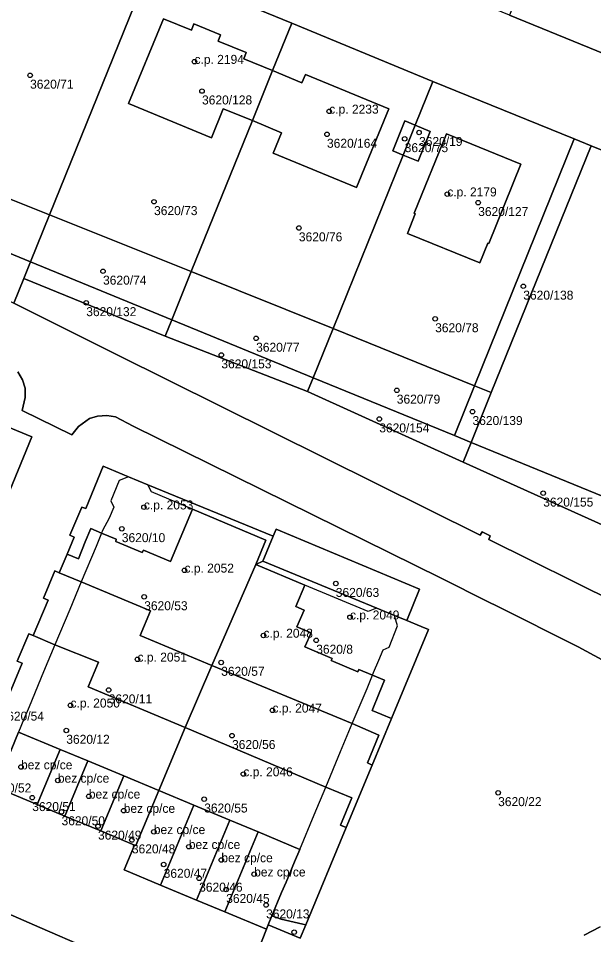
# Model space of a CAD drawing. Extents: x -878211 to -870363, y -1058464 to -1052522.
# Drawn here: x -875103.1 to -875039, y -1055376 to -1055274 of the extents above; entities that cross this region are included whole.
import ezdxf

# ---------------------------------------------------------------- set-up
doc = ezdxf.new("R2010")
doc.units = 0
for name, color, linetype in [('Definiční body', 7, 'Continuous'), ('Polygon budovy', 7, 'Continuous'), ('Polygon parcely', 7, 'Continuous')]:
    doc.layers.add(name, color=color, linetype=linetype)

msp = doc.modelspace()

# ---------------------------------------------------------------- linework, layer by layer
at = {"layer": 'Definiční body'}
for centre in [(-875083.48, -1055278.77994), (-875101.78, -1055280.29994), (-875082.64, -1055282.05994), (-875068.48, -1055284.31994), (-875068.73, -1055286.87994), (-875060.08, -1055287.36994), (-875058.48, -1055286.67994), (-875055.34, -1055293.53994), (-875087.98, -1055294.37994), (-875051.9, -1055294.47994), (-875071.86, -1055297.29994), (-875093.66, -1055302.11994), (-875046.88, -1055303.78994), (-875095.53, -1055305.62994), (-875056.69, -1055307.41994), (-875076.62, -1055309.58994), (-875080.49, -1055311.43994), (-875060.96, -1055315.36994), (-875052.53, -1055317.74994), (-875062.91, -1055318.56994), (-875044.66, -1055326.82994), (-875089.11, -1055328.38994), (-875091.57, -1055330.78994), (-875084.59, -1055335.41994), (-875067.75, -1055336.88994), (-875089.08, -1055338.36994), (-875066.17, -1055340.63994), (-875075.8, -1055342.66994), (-875069.93, -1055343.20994), (-875089.82, -1055345.32994), (-875080.51, -1055345.66994), (-875093.03, -1055348.73994), (-875097.28, -1055350.43994), (-875074.8, -1055350.99994), (-875097.75, -1055353.23994), (-875079.3, -1055353.81994), (-875102.79, -1055357.31994), (-875098.69, -1055358.80994), (-875078.04, -1055358.09994), (-875101.54, -1055360.72994), (-875095.24, -1055360.57994), (-875082.4, -1055360.88994), (-875049.68, -1055360.17994), (-875098.28, -1055362.30994), (-875091.36, -1055362.16994), (-875094.22, -1055363.90994), (-875088.01, -1055364.52994), (-875090.45, -1055365.43994), (-875084.11, -1055366.18994), (-875086.91, -1055368.15994), (-875080.49, -1055367.66994), (-875076.84, -1055369.24994), (-875082.96, -1055369.69994), (-875079.95, -1055370.95994), (-875075.51, -1055372.67994), (-875072.38, -1055375.69994)]:
    msp.add_circle(centre, 0.25, dxfattribs=at)
at = {"layer": 'Polygon budovy'}
for points in [[(-875090.83, -1055283.45), (-875081.6, -1055287.26), (-875080.29, -1055284.04), (-875077.03, -1055285.32), (-875074.79, -1055279.77), (-875078, -1055278.47), (-875077.72, -1055277.77), (-875080.85, -1055276.49), (-875080.58, -1055275.8), (-875083.55, -1055274.58), (-875083.83, -1055275.27), (-875086.92, -1055274.01)], [(-875074.79, -1055279.77), (-875077.03, -1055285.32), (-875073.79, -1055286.7), (-875074.73, -1055288.99), (-875065.44, -1055292.81), (-875061.85, -1055284.02), (-875071.12, -1055280.23), (-875071.52, -1055281.13)], [(-875059.78, -1055297.9), (-875051.71, -1055301.17), (-875050.82, -1055298.99), (-875050.72, -1055299.03), (-875047.15, -1055290.2), (-875055.44, -1055286.83), (-875059.02, -1055295.67), (-875058.9, -1055295.72)], [(-875093.83, -1055331.27), (-875092.19, -1055331.96), (-875092.25, -1055332.2), (-875089.3, -1055333.44), (-875089.17, -1055333.18), (-875086.16, -1055334.44), (-875083.7, -1055328.6), (-875088.26, -1055326.68), (-875088.69, -1055325.91), (-875090.81, -1055325.02), (-875091.86, -1055325.43), (-875092.78, -1055327.67), (-875092.47, -1055328.39), (-875092.97, -1055329.62), (-875093.71, -1055330.99)], [(-875096.09, -1055336.7), (-875088.36, -1055339.91), (-875089.51, -1055342.68), (-875081.55, -1055346), (-875076.67, -1055334.77), (-875075.55, -1055332.04), (-875083.7, -1055328.6), (-875086.16, -1055334.44), (-875089.17, -1055333.18), (-875089.3, -1055333.44), (-875092.25, -1055332.2), (-875092.19, -1055331.96), (-875093.83, -1055331.27), (-875094.44, -1055332.75)], [(-875081.55, -1055346), (-875065.91, -1055352.47), (-875064.27, -1055348.56), (-875063.67, -1055347.09), (-875065.18, -1055346.46), (-875065.29, -1055346.7), (-875068.25, -1055345.46), (-875068.15, -1055345.22), (-875071.18, -1055343.95), (-875070.5, -1055342.39), (-875072.07, -1055341.71), (-875071.29, -1055339.87), (-875072.2, -1055339.43), (-875071.18, -1055337.07), (-875076.67, -1055334.77)], [(-875099.02, -1055343.72), (-875094.17, -1055345.63), (-875095.32, -1055348.4), (-875084.5, -1055352.92), (-875081.55, -1055346), (-875089.51, -1055342.68), (-875088.36, -1055339.91), (-875096.09, -1055336.7), (-875097.37, -1055339.76)], [(-875071.18, -1055337.07), (-875072.2, -1055339.43), (-875071.29, -1055339.87), (-875072.07, -1055341.71), (-875070.5, -1055342.39), (-875071.18, -1055343.95), (-875068.15, -1055345.22), (-875068.25, -1055345.46), (-875065.29, -1055346.7), (-875065.18, -1055346.46), (-875063.67, -1055347.09), (-875063.55, -1055346.79), (-875062.97, -1055345.4), (-875062.48, -1055344.25), (-875061.81, -1055343.98), (-875060.88, -1055341.61), (-875061.17, -1055340.59), (-875061.21, -1055340.44), (-875063.2, -1055339.62), (-875063.42, -1055339.71), (-875064.16, -1055340)], [(-875095.32, -1055348.4), (-875094.17, -1055345.63), (-875099.02, -1055343.72), (-875100.29, -1055346.7), (-875101.9, -1055350.62), (-875102.47, -1055351.99), (-875103.06, -1055353.42), (-875098.44, -1055355.35), (-875095.35, -1055356.64), (-875091.36, -1055358.3), (-875087.46, -1055359.93), (-875084.5, -1055352.92)], [(-875081.55, -1055346), (-875084.5, -1055352.92), (-875068.87, -1055359.56), (-875067.22, -1055355.58), (-875065.91, -1055352.47)], [(-875105.63, -1055359.55), (-875101, -1055361.48), (-875098.44, -1055355.35), (-875103.06, -1055353.42), (-875103.9, -1055355.43), (-875105, -1055358.05), (-875105.48, -1055359.19)], [(-875084.5, -1055352.92), (-875087.46, -1055359.93), (-875083.56, -1055361.56), (-875079.54, -1055363.23), (-875076.41, -1055364.54), (-875071.77, -1055366.48), (-875070.16, -1055362.63), (-875068.87, -1055359.56)], [(-875101, -1055361.48), (-875097.9, -1055362.77), (-875095.35, -1055356.64), (-875098.44, -1055355.35)], [(-875097.9, -1055362.77), (-875093.91, -1055364.43), (-875091.36, -1055358.3), (-875095.35, -1055356.64)], [(-875091.36, -1055358.3), (-875093.91, -1055364.43), (-875090.15, -1055366), (-875090.01, -1055366.06), (-875087.46, -1055359.93)], [(-875090.15, -1055366), (-875091.32, -1055368.76), (-875087.27, -1055370.45), (-875083.56, -1055361.56), (-875087.46, -1055359.93), (-875090.01, -1055366.06)], [(-875087.27, -1055370.45), (-875083.25, -1055372.13), (-875079.54, -1055363.23), (-875083.56, -1055361.56)], [(-875083.25, -1055372.13), (-875080.12, -1055373.44), (-875076.41, -1055364.54), (-875079.54, -1055363.23)], [(-875076.41, -1055364.54), (-875080.12, -1055373.44), (-875075.48, -1055375.38), (-875075.27, -1055374.88), (-875074.87, -1055373.87), (-875073.78, -1055371.28), (-875073.29, -1055370.12), (-875072.35, -1055367.87), (-875071.77, -1055366.48)]]:
    msp.add_lwpolyline(points, close=True, dxfattribs=at)
at = {"layer": 'Polygon parcely'}
for points in [[(-875029.78, -1055281.23), (-875048.42, -1055273.62), (-875067.06, -1055265.98), (-875080.26, -1055260.56), (-875081.25, -1055260.04), (-875082.76, -1055258.64), (-875083.71, -1055256.8), (-875083.98, -1055254.75), (-875083.54, -1055252.73), (-875076.33, -1055235.15), (-875069.11, -1055217.57), (-875068, -1055215.82), (-875066.37, -1055214.56), (-875065.42, -1055214.14), (-875064.07, -1055213.88), (-875062.68, -1055213.92), (-875061.35, -1055214.27), (-875048.32, -1055219.61), (-875029.69, -1055227.26)], [(-875088.39, -1055268.03), (-875072.66, -1055274.49), (-875056.94, -1055281), (-875041.2, -1055287.39), (-875039.32, -1055288.15), (-875025.44, -1055293.75)], [(-875034.39, -1055332.01), (-875053.58, -1055323.39), (-875070.89, -1055315.5), (-875086.75, -1055309.36), (-875102.48, -1055302.92), (-875103.6, -1055305.68), (-875092.07, -1055311.42), (-875051.68, -1055331.52), (-875051.44, -1055331.12), (-875050.55, -1055331.57), (-875050.73, -1055331.98), (-875036.51, -1055339.02)], [(-875036.51, -1055339.02), (-875050.73, -1055331.98), (-875050.55, -1055331.57), (-875051.44, -1055331.12), (-875051.68, -1055331.52), (-875092.07, -1055311.42), (-875103.6, -1055305.68)], [(-875120.04, -1055312.95), (-875101.59, -1055320.55), (-875105.58, -1055330.24)], [(-875103.15, -1055313.32), (-875102.64, -1055314.19), (-875102.34, -1055315.14), (-875102.33, -1055316.16), (-875102.68, -1055317.62), (-875097.15, -1055320.33), (-875096.39, -1055319.41), (-875095.18, -1055318.52), (-875094.29, -1055318.24), (-875093.23, -1055318.18), (-875092.26, -1055318.34), (-875090.32, -1055319.35), (-875056.08, -1055336.26), (-875050.7, -1055338.95), (-875049.88, -1055339.36), (-875040.76, -1055343.92), (-875038.09, -1055345.38)], [(-875038.09, -1055345.38), (-875040.76, -1055343.92), (-875049.88, -1055339.36), (-875050.7, -1055338.95), (-875056.08, -1055336.26), (-875090.32, -1055319.35), (-875092.26, -1055318.34), (-875093.23, -1055318.18), (-875094.29, -1055318.24), (-875095.18, -1055318.52), (-875096.39, -1055319.41), (-875097.15, -1055320.33), (-875102.68, -1055317.62), (-875102.33, -1055316.16), (-875102.34, -1055315.14), (-875102.64, -1055314.19), (-875103.15, -1055313.32)], [(-875104.29, -1055349.67), (-875102.68, -1055345.75), (-875103.22, -1055345.53), (-875101.92, -1055342.48), (-875101.42, -1055342.69), (-875099.78, -1055338.73), (-875100.3, -1055338.51), (-875099.02, -1055335.47), (-875098.53, -1055335.68), (-875097.67, -1055333.61), (-875096.89, -1055331.71), (-875097.34, -1055331.51), (-875096.03, -1055328.37), (-875095.59, -1055328.55), (-875093.64, -1055323.83), (-875090.81, -1055325.02), (-875088.69, -1055325.91), (-875074.73, -1055331.62), (-875074.4, -1055330.83), (-875058.43, -1055337.52), (-875059.86, -1055341), (-875058.26, -1055341.66), (-875057.43, -1055342), (-875061.55, -1055351.92), (-875063.7, -1055357.1), (-875066.59, -1055364.06), (-875071.09, -1055374.88), (-875071.7, -1055376.36), (-875075.27, -1055374.88), (-875075.48, -1055375.38), (-875076.37, -1055377.63)], [(-875079.48, -1055384.4), (-875100.68, -1055375.19), (-875114.9, -1055368.97), (-875147.99, -1055354.46), (-875152.16, -1055345.14), (-875153.8, -1055346.82), (-875159.2, -1055356.72), (-875152.32, -1055360.87), (-875126.86, -1055371.9), (-875103.12, -1055382.24)], [(-875076.37, -1055377.63), (-875075.48, -1055375.38), (-875080.12, -1055373.44), (-875083.25, -1055372.13), (-875087.27, -1055370.45), (-875091.32, -1055368.76), (-875090.15, -1055366), (-875093.91, -1055364.43), (-875097.9, -1055362.77), (-875101, -1055361.48), (-875105.63, -1055359.55)], [(-875114.9, -1055368.97), (-875100.68, -1055375.19), (-875079.48, -1055384.4)], [(-875038.32, -1055375.12), (-875040.1, -1055376.04)], [(-875040.1, -1055376.04), (-875038.32, -1055375.12)]]:
    msp.add_lwpolyline(points, dxfattribs=at)
for points in [[(-875020.41, -1055258.05), (-875039.06, -1055250.44), (-875048.42, -1055273.62), (-875029.78, -1055281.23)], [(-875088.39, -1055268.03), (-875104.12, -1055261.58), (-875115.41, -1055289.53), (-875099.62, -1055295.84)], [(-875088.39, -1055268.03), (-875099.62, -1055295.84), (-875083.84, -1055302.16), (-875077.03, -1055285.32), (-875080.29, -1055284.04), (-875081.6, -1055287.26), (-875090.83, -1055283.45), (-875086.92, -1055274.01), (-875083.83, -1055275.27), (-875083.55, -1055274.58), (-875080.58, -1055275.8), (-875080.85, -1055276.49), (-875077.72, -1055277.77), (-875078, -1055278.47), (-875074.79, -1055279.77), (-875072.66, -1055274.49)], [(-875077.03, -1055285.32), (-875074.79, -1055279.77), (-875078, -1055278.47), (-875077.72, -1055277.77), (-875080.85, -1055276.49), (-875080.58, -1055275.8), (-875083.55, -1055274.58), (-875083.83, -1055275.27), (-875086.92, -1055274.01), (-875090.83, -1055283.45), (-875081.6, -1055287.26), (-875080.29, -1055284.04)], [(-875077.03, -1055285.32), (-875083.84, -1055302.16), (-875068.05, -1055308.48), (-875060.25, -1055289.18), (-875061.4, -1055288.7), (-875060.05, -1055285.39), (-875058.91, -1055285.86), (-875056.94, -1055281), (-875072.66, -1055274.49), (-875074.79, -1055279.77), (-875071.52, -1055281.13), (-875071.12, -1055280.23), (-875061.85, -1055284.02), (-875065.44, -1055292.81), (-875074.73, -1055288.99), (-875073.79, -1055286.7)], [(-875077.03, -1055285.32), (-875073.79, -1055286.7), (-875074.73, -1055288.99), (-875065.44, -1055292.81), (-875061.85, -1055284.02), (-875071.12, -1055280.23), (-875071.52, -1055281.13), (-875074.79, -1055279.77)], [(-875052.3, -1055314.86), (-875041.2, -1055287.39), (-875056.94, -1055281), (-875058.91, -1055285.86), (-875057.23, -1055286.55), (-875058.59, -1055289.86), (-875060.25, -1055289.18), (-875068.05, -1055308.48)], [(-875058.91, -1055285.86), (-875060.05, -1055285.39), (-875061.4, -1055288.7), (-875060.25, -1055289.18)], [(-875057.23, -1055286.55), (-875058.91, -1055285.86), (-875060.25, -1055289.18), (-875058.59, -1055289.86)], [(-875051.71, -1055301.17), (-875059.78, -1055297.9), (-875058.9, -1055295.72), (-875059.02, -1055295.67), (-875055.44, -1055286.83), (-875047.15, -1055290.2), (-875050.72, -1055299.03), (-875050.82, -1055298.99)], [(-875051.71, -1055301.17), (-875050.82, -1055298.99), (-875050.72, -1055299.03), (-875047.15, -1055290.2), (-875055.44, -1055286.83), (-875059.02, -1055295.67), (-875058.9, -1055295.72), (-875059.78, -1055297.9)], [(-875050.44, -1055315.61), (-875039.32, -1055288.15), (-875041.2, -1055287.39), (-875052.3, -1055314.86)], [(-875039.32, -1055288.15), (-875050.44, -1055315.61), (-875052.69, -1055321.18), (-875038.82, -1055326.87), (-875033.24, -1055329.16), (-875030.95, -1055323.51), (-875019.82, -1055296.01), (-875025.44, -1055293.75)], [(-875117.46, -1055294.61), (-875101.73, -1055301.06), (-875099.62, -1055295.84), (-875115.41, -1055289.53)], [(-875101.73, -1055301.06), (-875117.46, -1055294.61), (-875118.84, -1055298.04), (-875103.6, -1055305.68), (-875102.48, -1055302.92)], [(-875086, -1055307.51), (-875083.84, -1055302.16), (-875099.62, -1055295.84), (-875101.73, -1055301.06)], [(-875086.75, -1055309.36), (-875086, -1055307.51), (-875101.73, -1055301.06), (-875102.48, -1055302.92)], [(-875086, -1055307.51), (-875070.27, -1055313.97), (-875068.05, -1055308.48), (-875083.84, -1055302.16)], [(-875070.27, -1055313.97), (-875086, -1055307.51), (-875086.75, -1055309.36), (-875070.89, -1055315.5)], [(-875070.27, -1055313.97), (-875054.55, -1055320.42), (-875052.3, -1055314.86), (-875068.05, -1055308.48)], [(-875105.58, -1055330.24), (-875101.59, -1055320.55), (-875120.04, -1055312.95), (-875120.77, -1055313.3), (-875115.54, -1055315.44), (-875117.97, -1055321.37), (-875107.83, -1055325.63), (-875106.58, -1055326.16), (-875107.16, -1055327.6), (-875107.92, -1055329.27)], [(-875052.69, -1055321.18), (-875054.55, -1055320.42), (-875070.27, -1055313.97), (-875070.89, -1055315.5), (-875053.58, -1055323.39)], [(-875054.55, -1055320.42), (-875052.69, -1055321.18), (-875050.44, -1055315.61), (-875052.3, -1055314.86)], [(-875033.24, -1055329.16), (-875038.82, -1055326.87), (-875052.69, -1055321.18), (-875053.58, -1055323.39), (-875034.39, -1055332.01)], [(-875092.25, -1055332.2), (-875089.3, -1055333.44), (-875089.17, -1055333.18), (-875086.16, -1055334.44), (-875083.7, -1055328.6), (-875075.55, -1055332.04), (-875076.67, -1055334.77), (-875075.88, -1055334.4), (-875074.73, -1055331.62), (-875088.69, -1055325.91), (-875090.81, -1055325.02), (-875093.64, -1055323.83), (-875095.59, -1055328.55), (-875096.03, -1055328.37), (-875097.34, -1055331.51), (-875096.89, -1055331.71), (-875097.67, -1055333.61), (-875096.41, -1055334.13), (-875095.64, -1055332.25), (-875095.03, -1055330.76), (-875093.83, -1055331.27), (-875092.19, -1055331.96)], [(-875081.55, -1055346), (-875076.67, -1055334.77), (-875075.55, -1055332.04), (-875083.7, -1055328.6), (-875086.16, -1055334.44), (-875089.17, -1055333.18), (-875089.3, -1055333.44), (-875092.25, -1055332.2), (-875092.19, -1055331.96), (-875093.83, -1055331.27), (-875095.03, -1055330.76), (-875095.64, -1055332.25), (-875096.41, -1055334.13), (-875097.67, -1055333.61), (-875098.53, -1055335.68), (-875096.09, -1055336.7), (-875088.36, -1055339.91), (-875089.51, -1055342.68)], [(-875059.86, -1055341), (-875058.43, -1055337.52), (-875074.4, -1055330.83), (-875074.73, -1055331.62), (-875075.88, -1055334.4), (-875063.2, -1055339.62), (-875061.21, -1055340.44)], [(-875063.7, -1055357.1), (-875061.55, -1055351.92), (-875063.71, -1055351.02), (-875062.91, -1055349.11), (-875062.33, -1055347.65), (-875063.67, -1055347.09), (-875065.18, -1055346.46), (-875065.29, -1055346.7), (-875068.25, -1055345.46), (-875068.15, -1055345.22), (-875071.18, -1055343.95), (-875070.5, -1055342.39), (-875072.07, -1055341.71), (-875071.29, -1055339.87), (-875072.2, -1055339.43), (-875071.18, -1055337.07), (-875076.67, -1055334.77), (-875081.55, -1055346), (-875065.91, -1055352.47), (-875062.96, -1055353.75), (-875064.24, -1055356.83)], [(-875070.5, -1055342.39), (-875071.18, -1055343.95), (-875068.15, -1055345.22), (-875068.25, -1055345.46), (-875065.29, -1055346.7), (-875065.18, -1055346.46), (-875063.67, -1055347.09), (-875062.33, -1055347.65), (-875062.91, -1055349.11), (-875063.71, -1055351.02), (-875061.55, -1055351.92), (-875057.43, -1055342), (-875058.26, -1055341.66), (-875059.86, -1055341), (-875061.21, -1055340.44), (-875063.2, -1055339.62), (-875075.88, -1055334.4), (-875076.67, -1055334.77), (-875071.18, -1055337.07), (-875072.2, -1055339.43), (-875071.29, -1055339.87), (-875072.07, -1055341.71)], [(-875094.17, -1055345.63), (-875095.32, -1055348.4), (-875084.5, -1055352.92), (-875081.55, -1055346), (-875089.51, -1055342.68), (-875088.36, -1055339.91), (-875096.09, -1055336.7), (-875098.53, -1055335.68), (-875099.02, -1055335.47), (-875100.3, -1055338.51), (-875099.78, -1055338.73), (-875101.42, -1055342.69), (-875099.02, -1055343.72)], [(-875087.46, -1055359.93), (-875084.5, -1055352.92), (-875095.32, -1055348.4), (-875094.17, -1055345.63), (-875099.02, -1055343.72), (-875101.42, -1055342.69), (-875101.92, -1055342.48), (-875103.22, -1055345.53), (-875102.68, -1055345.75), (-875104.29, -1055349.67), (-875105.14, -1055351.72), (-875107.35, -1055357.07), (-875105, -1055358.05), (-875103.9, -1055355.43), (-875103.06, -1055353.42), (-875098.44, -1055355.35), (-875095.35, -1055356.64), (-875091.36, -1055358.3)], [(-875062.96, -1055353.75), (-875065.91, -1055352.47), (-875081.55, -1055346), (-875084.5, -1055352.92), (-875068.87, -1055359.56), (-875065.95, -1055360.76), (-875067.24, -1055363.78), (-875066.59, -1055364.06), (-875063.7, -1055357.1), (-875064.24, -1055356.83)], [(-875105.63, -1055359.55), (-875101, -1055361.48), (-875098.44, -1055355.35), (-875103.06, -1055353.42), (-875103.9, -1055355.43), (-875105, -1055358.05), (-875105.48, -1055359.19)], [(-875068.87, -1055359.56), (-875084.5, -1055352.92), (-875087.46, -1055359.93), (-875083.56, -1055361.56), (-875079.54, -1055363.23), (-875076.41, -1055364.54), (-875071.77, -1055366.48), (-875072.35, -1055367.87), (-875073.29, -1055370.12), (-875073.78, -1055371.28), (-875074.87, -1055373.87), (-875073.83, -1055374.25), (-875071.41, -1055374.82), (-875071.09, -1055374.88), (-875066.59, -1055364.06), (-875067.24, -1055363.78), (-875065.95, -1055360.76)], [(-875098.44, -1055355.35), (-875101, -1055361.48), (-875097.9, -1055362.77), (-875095.35, -1055356.64)], [(-875097.9, -1055362.77), (-875093.91, -1055364.43), (-875091.36, -1055358.3), (-875095.35, -1055356.64)], [(-875090.15, -1055366), (-875090.01, -1055366.06), (-875087.46, -1055359.93), (-875091.36, -1055358.3), (-875093.91, -1055364.43)], [(-875090.01, -1055366.06), (-875090.15, -1055366), (-875091.32, -1055368.76), (-875087.27, -1055370.45), (-875083.56, -1055361.56), (-875087.46, -1055359.93)], [(-875083.25, -1055372.13), (-875079.54, -1055363.23), (-875083.56, -1055361.56), (-875087.27, -1055370.45)], [(-875076.41, -1055364.54), (-875079.54, -1055363.23), (-875083.25, -1055372.13), (-875080.12, -1055373.44)], [(-875080.12, -1055373.44), (-875075.48, -1055375.38), (-875075.27, -1055374.88), (-875074.87, -1055373.87), (-875073.78, -1055371.28), (-875073.29, -1055370.12), (-875072.35, -1055367.87), (-875071.77, -1055366.48), (-875076.41, -1055364.54)], [(-875074.87, -1055373.87), (-875075.27, -1055374.88), (-875071.7, -1055376.36), (-875071.09, -1055374.88), (-875071.41, -1055374.82), (-875073.83, -1055374.25)]]:
    msp.add_lwpolyline(points, close=True, dxfattribs=at)

# ---------------------------------------------------------------- texts
at = {"layer": 'Definiční body'}
for s, p in [('c.p. 2194', (-875083.48, -1055279.03)), ('3620/71', (-875101.78, -1055281.789)), ('3620/128', (-875082.64, -1055283.549)), ('c.p. 2233', (-875068.48, -1055284.57)), ('3620/164', (-875068.73, -1055288.369)), ('3620/19', (-875058.48, -1055288.169)), ('3620/75', (-875060.08, -1055288.859)), ('c.p. 2179', (-875055.34, -1055293.79)), ('3620/73', (-875087.98, -1055295.869)), ('3620/127', (-875051.9, -1055295.969)), ('3620/76', (-875071.86, -1055298.789)), ('3620/74', (-875093.66, -1055303.609)), ('3620/138', (-875046.88, -1055305.279)), ('3620/132', (-875095.53, -1055307.119)), ('3620/78', (-875056.69, -1055308.909)), ('3620/77', (-875076.62, -1055311.079)), ('3620/153', (-875080.49, -1055312.929)), ('3620/79', (-875060.96, -1055316.859)), ('3620/154', (-875062.91, -1055320.059)), ('3620/139', (-875052.53, -1055319.239)), ('c.p. 2053', (-875089.11, -1055328.639)), ('3620/155', (-875044.66, -1055328.319)), ('3620/10', (-875091.57, -1055332.279)), ('c.p. 2052', (-875084.59, -1055335.669)), ('3620/63', (-875067.75, -1055338.379)), ('3620/53', (-875089.08, -1055339.859)), ('c.p. 2049', (-875066.17, -1055340.889)), ('c.p. 2048', (-875075.8, -1055342.919)), ('3620/8', (-875069.93, -1055344.699)), ('c.p. 2051', (-875089.82, -1055345.58)), ('3620/57', (-875080.51, -1055347.159)), ('3620/11', (-875093.03, -1055350.229)), ('c.p. 2050', (-875097.28, -1055350.69)), ('c.p. 2047', (-875074.8, -1055351.25)), ('3620/54', (-875105.07, -1055352.149)), ('3620/12', (-875097.75, -1055354.729)), ('3620/56', (-875079.3, -1055355.309)), ('bez cp/ce', (-875102.79, -1055357.57)), ('c.p. 2046', (-875078.04, -1055358.35)), ('bez cp/ce', (-875098.69, -1055359.06)), ('3620/52', (-875106.48, -1055360.149)), ('bez cp/ce', (-875095.24, -1055360.83)), ('3620/22', (-875049.68, -1055361.669)), ('3620/51', (-875101.54, -1055362.219)), ('bez cp/ce', (-875091.36, -1055362.419)), ('3620/55', (-875082.4, -1055362.379)), ('3620/50', (-875098.28, -1055363.799)), ('bez cp/ce', (-875088.01, -1055364.78)), ('3620/49', (-875094.22, -1055365.399)), ('3620/48', (-875090.45, -1055366.929)), ('bez cp/ce', (-875084.11, -1055366.44)), ('bez cp/ce', (-875080.49, -1055367.919)), ('3620/47', (-875086.91, -1055369.649)), ('bez cp/ce', (-875076.84, -1055369.5)), ('3620/46', (-875082.96, -1055371.189)), ('3620/45', (-875079.95, -1055372.449)), ('3620/13', (-875075.51, -1055374.169))]:
    msp.add_text(s, height=0.999996, dxfattribs=at).set_placement(p)

doc.saveas('drawing.dxf')
